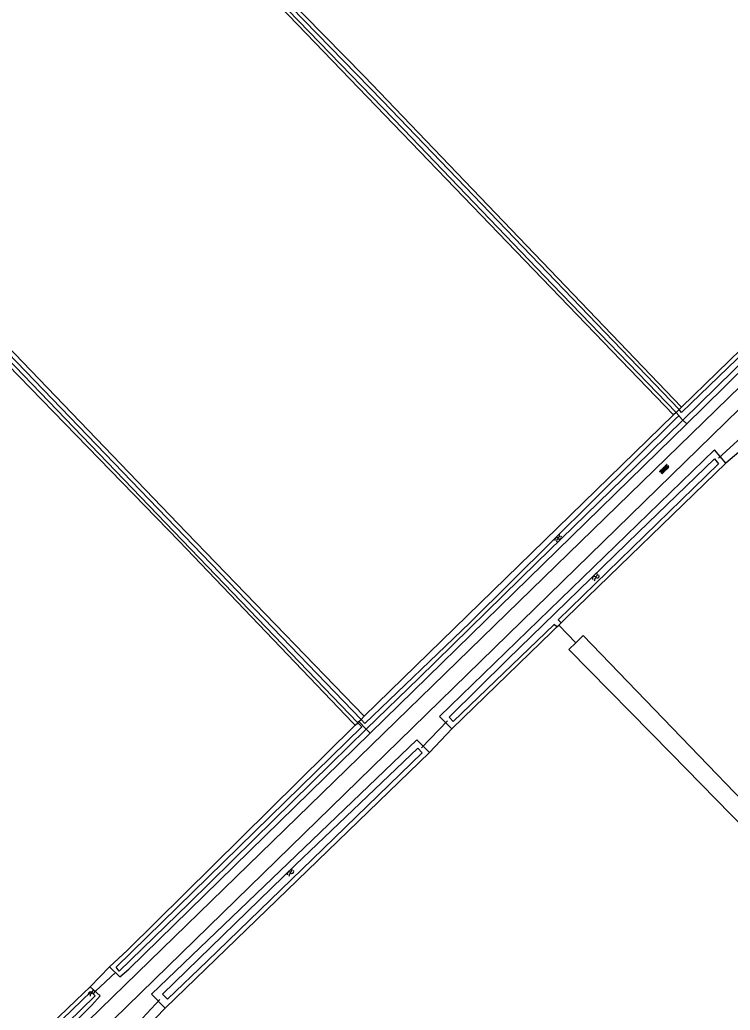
# Model space of a CAD drawing. Extents: x 136000 to 141000, y 400494 to 402006.
# Drawn here: x 140019.1 to 140163.1, y 401006.8 to 401207.4 of the extents above; entities that cross this region are included whole.
import ezdxf

# ---------------------------------------------------------------- set-up
doc = ezdxf.new("R2010")
doc.units = 0
for name, color, linetype in [('gg-knt-bronhoudergrens', 7, 'Continuous'), ('gg-knt-onverhard', 7, 'Continuous'), ('gg-kntw-bovenkant insteek waterloop', 7, 'Continuous'), ('gg-kntw-waterlijn', 7, 'Continuous'), ('gg-kwrk-duiker nz buis', 7, 'Continuous'), ('gt-grn-groengrens', 7, 'Continuous'), ('gt-grn-vlakafsluiter', 7, 'Continuous'), ('gt-symb-overige verharding', 7, 'Continuous'), ('gt-symb-watersymbool', 7, 'Continuous')]:
    doc.layers.add(name, color=color, linetype=linetype)

# ---------------------------------------------------------------- blocks, each defined once
blk = doc.blocks.new('gt0-WA')
at = {"layer": 'gt-symb-watersymbool'}
for centre, start, end in [((-0.32, 0.02), 28.0725, 151.9275), ((0.43, 0.42), 208.0725, 331.9275), ((-0.32, -0.43), 28.0725, 151.9275), ((0.43, -0.03), 208.0725, 331.9275)]:
    blk.add_arc(centre, 0.425, start, end, dxfattribs=at)
blk = doc.blocks.new('gt0-OVH')
at = {"layer": 'gt-symb-overige verharding'}
for points in [[(-0.97, 0.3), (-0.97, 0.31), (-0.96, 0.32), (-0.97, 0.33), (-0.97, 0.34), (-0.98, 0.35), (-0.99, 0.35), (-1, 0.36), (-1.01, 0.35), (-1.02, 0.35), (-1.03, 0.34), (-1.03, 0.33), (-1.04, 0.32), (-1.03, 0.31), (-1.03, 0.3), (-1.02, 0.29), (-1.01, 0.29), (-1, 0.28), (-0.99, 0.29), (-0.98, 0.29)], [(-0.87, 0.11), (-0.87, 0.12), (-0.86, 0.13), (-0.87, 0.14), (-0.87, 0.15), (-0.88, 0.16), (-0.89, 0.16), (-0.9, 0.16), (-0.91, 0.16), (-0.92, 0.16), (-0.93, 0.15), (-0.93, 0.14), (-0.94, 0.13), (-0.93, 0.12), (-0.93, 0.11), (-0.92, 0.1), (-0.91, 0.09), (-0.9, 0.09), (-0.89, 0.09), (-0.88, 0.1)], [(-0.77, 0.3), (-0.77, 0.31), (-0.76, 0.32), (-0.77, 0.33), (-0.77, 0.34), (-0.78, 0.35), (-0.79, 0.35), (-0.8, 0.36), (-0.81, 0.35), (-0.82, 0.35), (-0.83, 0.34), (-0.83, 0.33), (-0.84, 0.32), (-0.83, 0.31), (-0.83, 0.3), (-0.82, 0.29), (-0.81, 0.29), (-0.8, 0.28), (-0.79, 0.29), (-0.78, 0.29)], [(-0.67, 0.11), (-0.67, 0.12), (-0.66, 0.13), (-0.67, 0.14), (-0.67, 0.15), (-0.68, 0.16), (-0.69, 0.16), (-0.7, 0.16), (-0.71, 0.16), (-0.72, 0.16), (-0.73, 0.15), (-0.73, 0.14), (-0.74, 0.13), (-0.73, 0.12), (-0.73, 0.11), (-0.72, 0.1), (-0.71, 0.09), (-0.7, 0.09), (-0.69, 0.09), (-0.68, 0.1)], [(-0.57, 0.3), (-0.57, 0.31), (-0.56, 0.32), (-0.57, 0.33), (-0.57, 0.34), (-0.58, 0.35), (-0.59, 0.35), (-0.6, 0.36), (-0.61, 0.35), (-0.62, 0.35), (-0.63, 0.34), (-0.63, 0.33), (-0.64, 0.32), (-0.63, 0.31), (-0.63, 0.3), (-0.62, 0.29), (-0.61, 0.29), (-0.6, 0.28), (-0.59, 0.29), (-0.58, 0.29)], [(-0.47, 0.11), (-0.47, 0.12), (-0.46, 0.13), (-0.47, 0.14), (-0.47, 0.15), (-0.48, 0.16), (-0.49, 0.16), (-0.5, 0.16), (-0.51, 0.16), (-0.52, 0.16), (-0.53, 0.15), (-0.53, 0.14), (-0.54, 0.13), (-0.53, 0.12), (-0.53, 0.11), (-0.52, 0.1), (-0.51, 0.09), (-0.5, 0.09), (-0.49, 0.09), (-0.48, 0.1)], [(-0.37, 0.3), (-0.37, 0.31), (-0.36, 0.32), (-0.37, 0.33), (-0.37, 0.34), (-0.38, 0.35), (-0.39, 0.35), (-0.4, 0.36), (-0.41, 0.35), (-0.42, 0.35), (-0.43, 0.34), (-0.43, 0.33), (-0.44, 0.32), (-0.43, 0.31), (-0.43, 0.3), (-0.42, 0.29), (-0.41, 0.29), (-0.4, 0.28), (-0.39, 0.29), (-0.38, 0.29)], [(-0.27, 0.11), (-0.27, 0.12), (-0.26, 0.13), (-0.27, 0.14), (-0.27, 0.15), (-0.28, 0.16), (-0.29, 0.16), (-0.3, 0.16), (-0.31, 0.16), (-0.32, 0.16), (-0.33, 0.15), (-0.33, 0.14), (-0.34, 0.13), (-0.33, 0.12), (-0.33, 0.11), (-0.32, 0.1), (-0.31, 0.09), (-0.3, 0.09), (-0.29, 0.09), (-0.28, 0.1)], [(-0.17, 0.3), (-0.17, 0.31), (-0.16, 0.32), (-0.17, 0.33), (-0.17, 0.34), (-0.18, 0.35), (-0.19, 0.35), (-0.2, 0.36), (-0.21, 0.35), (-0.22, 0.35), (-0.23, 0.34), (-0.23, 0.33), (-0.24, 0.32), (-0.23, 0.31), (-0.23, 0.3), (-0.22, 0.29), (-0.21, 0.29), (-0.2, 0.28), (-0.19, 0.29), (-0.18, 0.29)], [(-0.07, 0.11), (-0.07, 0.12), (-0.06, 0.13), (-0.07, 0.14), (-0.07, 0.15), (-0.08, 0.16), (-0.09, 0.16), (-0.1, 0.16), (-0.11, 0.16), (-0.12, 0.16), (-0.13, 0.15), (-0.13, 0.14), (-0.14, 0.13), (-0.13, 0.12), (-0.13, 0.11), (-0.12, 0.1), (-0.11, 0.09), (-0.1, 0.09), (-0.09, 0.09), (-0.08, 0.1)], [(0.03, 0.3), (0.03, 0.31), (0.04, 0.32), (0.03, 0.33), (0.03, 0.34), (0.02, 0.35), (0.01, 0.35), (0, 0.36), (-0.01, 0.35), (-0.02, 0.35), (-0.03, 0.34), (-0.03, 0.33), (-0.04, 0.32), (-0.03, 0.31), (-0.03, 0.3), (-0.02, 0.29), (-0.01, 0.29), (0, 0.28), (0.01, 0.29), (0.02, 0.29)], [(0.13, 0.11), (0.13, 0.12), (0.14, 0.13), (0.13, 0.14), (0.13, 0.15), (0.12, 0.16), (0.11, 0.16), (0.1, 0.16), (0.09, 0.16), (0.08, 0.16), (0.07, 0.15), (0.07, 0.14), (0.06, 0.13), (0.07, 0.12), (0.07, 0.11), (0.08, 0.1), (0.09, 0.09), (0.1, 0.09), (0.11, 0.09), (0.12, 0.1)], [(0.23, 0.3), (0.23, 0.31), (0.24, 0.32), (0.23, 0.33), (0.23, 0.34), (0.22, 0.35), (0.21, 0.35), (0.2, 0.36), (0.19, 0.35), (0.18, 0.35), (0.17, 0.34), (0.17, 0.33), (0.16, 0.32), (0.17, 0.31), (0.17, 0.3), (0.18, 0.29), (0.19, 0.29), (0.2, 0.28), (0.21, 0.29), (0.22, 0.29)], [(0.33, 0.11), (0.33, 0.12), (0.34, 0.13), (0.33, 0.14), (0.33, 0.15), (0.32, 0.16), (0.31, 0.16), (0.3, 0.16), (0.29, 0.16), (0.28, 0.16), (0.27, 0.15), (0.27, 0.14), (0.26, 0.13), (0.27, 0.12), (0.27, 0.11), (0.28, 0.1), (0.29, 0.09), (0.3, 0.09), (0.31, 0.09), (0.32, 0.1)], [(0.43, 0.3), (0.43, 0.31), (0.44, 0.32), (0.43, 0.33), (0.43, 0.34), (0.42, 0.35), (0.41, 0.35), (0.4, 0.36), (0.39, 0.35), (0.38, 0.35), (0.37, 0.34), (0.37, 0.33), (0.36, 0.32), (0.37, 0.31), (0.37, 0.3), (0.38, 0.29), (0.39, 0.29), (0.4, 0.28), (0.41, 0.29), (0.42, 0.29)], [(0.53, 0.11), (0.53, 0.12), (0.54, 0.13), (0.53, 0.14), (0.53, 0.15), (0.52, 0.16), (0.51, 0.16), (0.5, 0.16), (0.49, 0.16), (0.48, 0.16), (0.47, 0.15), (0.47, 0.14), (0.46, 0.13), (0.47, 0.12), (0.47, 0.11), (0.48, 0.1), (0.49, 0.09), (0.5, 0.09), (0.51, 0.09), (0.52, 0.1)], [(0.63, 0.3), (0.63, 0.31), (0.64, 0.32), (0.63, 0.33), (0.63, 0.34), (0.62, 0.35), (0.61, 0.35), (0.6, 0.36), (0.59, 0.35), (0.58, 0.35), (0.57, 0.34), (0.57, 0.33), (0.56, 0.32), (0.57, 0.31), (0.57, 0.3), (0.58, 0.29), (0.59, 0.29), (0.6, 0.28), (0.61, 0.29), (0.62, 0.29)], [(0.73, 0.11), (0.73, 0.12), (0.74, 0.13), (0.73, 0.14), (0.73, 0.15), (0.72, 0.16), (0.71, 0.16), (0.7, 0.16), (0.69, 0.16), (0.68, 0.16), (0.67, 0.15), (0.67, 0.14), (0.66, 0.13), (0.67, 0.12), (0.67, 0.11), (0.68, 0.1), (0.69, 0.09), (0.7, 0.09), (0.71, 0.09), (0.72, 0.1)], [(0.83, 0.3), (0.83, 0.31), (0.84, 0.32), (0.83, 0.33), (0.83, 0.34), (0.82, 0.35), (0.81, 0.35), (0.8, 0.36), (0.79, 0.35), (0.78, 0.35), (0.77, 0.34), (0.77, 0.33), (0.76, 0.32), (0.77, 0.31), (0.77, 0.3), (0.78, 0.29), (0.79, 0.29), (0.8, 0.28), (0.81, 0.29), (0.82, 0.29)], [(0.93, 0.11), (0.93, 0.12), (0.94, 0.13), (0.93, 0.14), (0.93, 0.15), (0.92, 0.16), (0.91, 0.16), (0.9, 0.16), (0.89, 0.16), (0.88, 0.16), (0.87, 0.15), (0.87, 0.14), (0.86, 0.13), (0.87, 0.12), (0.87, 0.11), (0.88, 0.1), (0.89, 0.09), (0.9, 0.09), (0.91, 0.09), (0.92, 0.1)], [(1.03, 0.3), (1.03, 0.31), (1.04, 0.32), (1.03, 0.33), (1.03, 0.34), (1.02, 0.35), (1.01, 0.35), (1, 0.36), (0.99, 0.35), (0.98, 0.35), (0.97, 0.34), (0.97, 0.33), (0.96, 0.32), (0.97, 0.31), (0.97, 0.3), (0.98, 0.29), (0.99, 0.29), (1, 0.28), (1.01, 0.29), (1.02, 0.29)], [(-0.97, -0.14), (-0.97, -0.13), (-0.96, -0.12), (-0.97, -0.11), (-0.97, -0.1), (-0.98, -0.09), (-0.99, -0.09), (-1, -0.08), (-1.01, -0.09), (-1.02, -0.09), (-1.03, -0.1), (-1.03, -0.11), (-1.04, -0.12), (-1.03, -0.13), (-1.03, -0.14), (-1.02, -0.15), (-1.01, -0.15), (-1, -0.16), (-0.99, -0.15), (-0.98, -0.15)], [(-0.87, -0.33), (-0.87, -0.32), (-0.86, -0.31), (-0.87, -0.3), (-0.87, -0.29), (-0.88, -0.28), (-0.89, -0.28), (-0.9, -0.28), (-0.91, -0.28), (-0.92, -0.28), (-0.93, -0.29), (-0.93, -0.3), (-0.94, -0.31), (-0.93, -0.32), (-0.93, -0.33), (-0.92, -0.34), (-0.91, -0.35), (-0.9, -0.35), (-0.89, -0.35), (-0.88, -0.34)], [(-0.77, -0.14), (-0.77, -0.13), (-0.76, -0.12), (-0.77, -0.11), (-0.77, -0.1), (-0.78, -0.09), (-0.79, -0.09), (-0.8, -0.08), (-0.81, -0.09), (-0.82, -0.09), (-0.83, -0.1), (-0.83, -0.11), (-0.84, -0.12), (-0.83, -0.13), (-0.83, -0.14), (-0.82, -0.15), (-0.81, -0.15), (-0.8, -0.16), (-0.79, -0.15), (-0.78, -0.15)], [(-0.67, -0.33), (-0.67, -0.32), (-0.66, -0.31), (-0.67, -0.3), (-0.67, -0.29), (-0.68, -0.28), (-0.69, -0.28), (-0.7, -0.28), (-0.71, -0.28), (-0.72, -0.28), (-0.73, -0.29), (-0.73, -0.3), (-0.74, -0.31), (-0.73, -0.32), (-0.73, -0.33), (-0.72, -0.34), (-0.71, -0.35), (-0.7, -0.35), (-0.69, -0.35), (-0.68, -0.34)], [(-0.57, -0.14), (-0.57, -0.13), (-0.56, -0.12), (-0.57, -0.11), (-0.57, -0.1), (-0.58, -0.09), (-0.59, -0.09), (-0.6, -0.08), (-0.61, -0.09), (-0.62, -0.09), (-0.63, -0.1), (-0.63, -0.11), (-0.64, -0.12), (-0.63, -0.13), (-0.63, -0.14), (-0.62, -0.15), (-0.61, -0.15), (-0.6, -0.16), (-0.59, -0.15), (-0.58, -0.15)], [(-0.47, -0.33), (-0.47, -0.32), (-0.46, -0.31), (-0.47, -0.3), (-0.47, -0.29), (-0.48, -0.28), (-0.49, -0.28), (-0.5, -0.28), (-0.51, -0.28), (-0.52, -0.28), (-0.53, -0.29), (-0.53, -0.3), (-0.54, -0.31), (-0.53, -0.32), (-0.53, -0.33), (-0.52, -0.34), (-0.51, -0.35), (-0.5, -0.35), (-0.49, -0.35), (-0.48, -0.34)], [(-0.37, -0.14), (-0.37, -0.13), (-0.36, -0.12), (-0.37, -0.11), (-0.37, -0.1), (-0.38, -0.09), (-0.39, -0.09), (-0.4, -0.08), (-0.41, -0.09), (-0.42, -0.09), (-0.43, -0.1), (-0.43, -0.11), (-0.44, -0.12), (-0.43, -0.13), (-0.43, -0.14), (-0.42, -0.15), (-0.41, -0.15), (-0.4, -0.16), (-0.39, -0.15), (-0.38, -0.15)], [(-0.27, -0.33), (-0.27, -0.32), (-0.26, -0.31), (-0.27, -0.3), (-0.27, -0.29), (-0.28, -0.28), (-0.29, -0.28), (-0.3, -0.28), (-0.31, -0.28), (-0.32, -0.28), (-0.33, -0.29), (-0.33, -0.3), (-0.34, -0.31), (-0.33, -0.32), (-0.33, -0.33), (-0.32, -0.34), (-0.31, -0.35), (-0.3, -0.35), (-0.29, -0.35), (-0.28, -0.34)], [(-0.17, -0.14), (-0.17, -0.13), (-0.16, -0.12), (-0.17, -0.11), (-0.17, -0.1), (-0.18, -0.09), (-0.19, -0.09), (-0.2, -0.08), (-0.21, -0.09), (-0.22, -0.09), (-0.23, -0.1), (-0.23, -0.11), (-0.24, -0.12), (-0.23, -0.13), (-0.23, -0.14), (-0.22, -0.15), (-0.21, -0.15), (-0.2, -0.16), (-0.19, -0.15), (-0.18, -0.15)], [(-0.07, -0.33), (-0.07, -0.32), (-0.06, -0.31), (-0.07, -0.3), (-0.07, -0.29), (-0.08, -0.28), (-0.09, -0.28), (-0.1, -0.28), (-0.11, -0.28), (-0.12, -0.28), (-0.13, -0.29), (-0.13, -0.3), (-0.14, -0.31), (-0.13, -0.32), (-0.13, -0.33), (-0.12, -0.34), (-0.11, -0.35), (-0.1, -0.35), (-0.09, -0.35), (-0.08, -0.34)], [(0.03, -0.14), (0.03, -0.13), (0.04, -0.12), (0.03, -0.11), (0.03, -0.1), (0.02, -0.09), (0.01, -0.09), (0, -0.08), (-0.01, -0.09), (-0.02, -0.09), (-0.03, -0.1), (-0.03, -0.11), (-0.04, -0.12), (-0.03, -0.13), (-0.03, -0.14), (-0.02, -0.15), (-0.01, -0.15), (0, -0.16), (0.01, -0.15), (0.02, -0.15)], [(0.13, -0.33), (0.13, -0.32), (0.14, -0.31), (0.13, -0.3), (0.13, -0.29), (0.12, -0.28), (0.11, -0.28), (0.1, -0.28), (0.09, -0.28), (0.08, -0.28), (0.07, -0.29), (0.07, -0.3), (0.06, -0.31), (0.07, -0.32), (0.07, -0.33), (0.08, -0.34), (0.09, -0.35), (0.1, -0.35), (0.11, -0.35), (0.12, -0.34)], [(0.23, -0.14), (0.23, -0.13), (0.24, -0.12), (0.23, -0.11), (0.23, -0.1), (0.22, -0.09), (0.21, -0.09), (0.2, -0.08), (0.19, -0.09), (0.18, -0.09), (0.17, -0.1), (0.17, -0.11), (0.16, -0.12), (0.17, -0.13), (0.17, -0.14), (0.18, -0.15), (0.19, -0.15), (0.2, -0.16), (0.21, -0.15), (0.22, -0.15)], [(0.33, -0.33), (0.33, -0.32), (0.34, -0.31), (0.33, -0.3), (0.33, -0.29), (0.32, -0.28), (0.31, -0.28), (0.3, -0.28), (0.29, -0.28), (0.28, -0.28), (0.27, -0.29), (0.27, -0.3), (0.26, -0.31), (0.27, -0.32), (0.27, -0.33), (0.28, -0.34), (0.29, -0.35), (0.3, -0.35), (0.31, -0.35), (0.32, -0.34)], [(0.43, -0.14), (0.43, -0.13), (0.44, -0.12), (0.43, -0.11), (0.43, -0.1), (0.42, -0.09), (0.41, -0.09), (0.4, -0.08), (0.39, -0.09), (0.38, -0.09), (0.37, -0.1), (0.37, -0.11), (0.36, -0.12), (0.37, -0.13), (0.37, -0.14), (0.38, -0.15), (0.39, -0.15), (0.4, -0.16), (0.41, -0.15), (0.42, -0.15)], [(0.53, -0.33), (0.53, -0.32), (0.54, -0.31), (0.53, -0.3), (0.53, -0.29), (0.52, -0.28), (0.51, -0.28), (0.5, -0.28), (0.49, -0.28), (0.48, -0.28), (0.47, -0.29), (0.47, -0.3), (0.46, -0.31), (0.47, -0.32), (0.47, -0.33), (0.48, -0.34), (0.49, -0.35), (0.5, -0.35), (0.51, -0.35), (0.52, -0.34)], [(0.63, -0.14), (0.63, -0.13), (0.64, -0.12), (0.63, -0.11), (0.63, -0.1), (0.62, -0.09), (0.61, -0.09), (0.6, -0.08), (0.59, -0.09), (0.58, -0.09), (0.57, -0.1), (0.57, -0.11), (0.56, -0.12), (0.57, -0.13), (0.57, -0.14), (0.58, -0.15), (0.59, -0.15), (0.6, -0.16), (0.61, -0.15), (0.62, -0.15)], [(0.73, -0.33), (0.73, -0.32), (0.74, -0.31), (0.73, -0.3), (0.73, -0.29), (0.72, -0.28), (0.71, -0.28), (0.7, -0.28), (0.69, -0.28), (0.68, -0.28), (0.67, -0.29), (0.67, -0.3), (0.66, -0.31), (0.67, -0.32), (0.67, -0.33), (0.68, -0.34), (0.69, -0.35), (0.7, -0.35), (0.71, -0.35), (0.72, -0.34)], [(0.83, -0.14), (0.83, -0.13), (0.84, -0.12), (0.83, -0.11), (0.83, -0.1), (0.82, -0.09), (0.81, -0.09), (0.8, -0.08), (0.79, -0.09), (0.78, -0.09), (0.77, -0.1), (0.77, -0.11), (0.76, -0.12), (0.77, -0.13), (0.77, -0.14), (0.78, -0.15), (0.79, -0.15), (0.8, -0.16), (0.81, -0.15), (0.82, -0.15)], [(0.93, -0.33), (0.93, -0.32), (0.94, -0.31), (0.93, -0.3), (0.93, -0.29), (0.92, -0.28), (0.91, -0.28), (0.9, -0.28), (0.89, -0.28), (0.88, -0.28), (0.87, -0.29), (0.87, -0.3), (0.86, -0.31), (0.87, -0.32), (0.87, -0.33), (0.88, -0.34), (0.89, -0.35), (0.9, -0.35), (0.91, -0.35), (0.92, -0.34)], [(1.03, -0.14), (1.03, -0.13), (1.04, -0.12), (1.03, -0.11), (1.03, -0.1), (1.02, -0.09), (1.01, -0.09), (1, -0.08), (0.99, -0.09), (0.98, -0.09), (0.97, -0.1), (0.97, -0.11), (0.96, -0.12), (0.97, -0.13), (0.97, -0.14), (0.98, -0.15), (0.99, -0.15), (1, -0.16), (1.01, -0.15), (1.02, -0.15)]]:
    blk.add_lwpolyline(points, close=True, dxfattribs=at)

msp = doc.modelspace()

# ---------------------------------------------------------------- linework, layer by layer
at = {"layer": 'gg-knt-bronhoudergrens'}
for p, q in [((140128.35, 401084.8), (140131.79, 401081.25)), ((140033.35, 401011.53), (140037.27, 401015.59))]:
    msp.add_line(p, q, dxfattribs=at)
at = {"layer": 'gg-knt-onverhard'}
for p, q in [((140316.82, 401280.69), (140028.12, 401000)), ((140033, 401000), (140317.72, 401277.53))]:
    msp.add_line(p, q, dxfattribs=at)
at = {"layer": 'gg-kntw-bovenkant insteek waterloop'}
for p, q in [((140225.21, 401199.07), (140153.22, 401128.96)), ((140151.61, 401127.39), (140088.92, 401066.35)), ((140154.28, 401125.58), (140090.12, 401062.91)), ((140129.88, 401086.29), (140162.24, 401117.6)), ((140127.98, 401084.45), (140128.35, 401084.8)), ((140128.35, 401084.8), (140128.82, 401085.26)), ((140128.82, 401085.26), (140129.88, 401086.29)), ((140106.64, 401063.8), (140126.92, 401083.43)), ((140126.92, 401083.43), (140127.98, 401084.45)), ((140131.79, 401081.25), (140133.31, 401082.73)), ((140130.39, 401079.89), (140131.79, 401081.25)), ((140086.62, 401064.99), (140087.06, 401064.53)), ((140090.12, 401062.91), (140041.21, 401015.13)), ((140048.52, 401007.19), (140102.13, 401059.02)), ((140037.27, 401015.59), (140039.34, 401013.58)), ((140039.34, 401013.58), (140041.21, 401015.13)), ((140033.35, 401011.53), (140035.37, 401009.69)), ((140035.37, 401009.69), (140033.7, 401007.8)), ((140025.71, 401000), (140033.7, 401007.8))]:
    msp.add_line(p, q, dxfattribs=at)
for points in [[(140023.83, 401262.22), (140088.88, 401196), (140153.22, 401128.96)], [(140022.13, 401260.83), (140071.78, 401210.22), (140151.61, 401127.39)], [(139954.17, 401206.1), (139999.75, 401158.75), (140052.78, 401103.62), (140088.92, 401066.35)], [(139952.37, 401204.64), (139997.98, 401156.67), (140051.4, 401101.83), (140086.62, 401064.99)], [(140154.28, 401125.58), (140157.7, 401128.91), (140227.05, 401197.18), (140225.21, 401199.07)], [(140162.24, 401117.6), (140159.95, 401120.35), (140104.18, 401066.29), (140106.64, 401063.8)], [(140245.51, 400966.26), (140189.29, 401024.62), (140133.31, 401082.73)], [(140243.48, 400964.27), (140211.35, 400997.18), (140175.32, 401034.1), (140151.11, 401058.78), (140130.39, 401079.89)], [(140087.06, 401064.53), (140040.9, 401018.97), (140037.27, 401015.59)], [(140102.13, 401059.02), (140099.55, 401061.59), (140045.76, 401010.03), (140048.52, 401007.19)], [(139982.83, 400963.08), (140030.52, 401008.85), (140033.35, 401011.53)]]:
    msp.add_lwpolyline(points, dxfattribs=at)
at = {"layer": 'gg-kntw-waterlijn'}
for points in [[(140152.13, 401127.91), (140127.09, 401153.83), (140096.87, 401185.3), (140041.51, 401242.4), (140022.74, 401261.33)], [(140023.46, 401261.92), (140092.66, 401190.97), (140152.73, 401128.49)], [(140087.6, 401065.05), (140001.2, 401154.77), (139964.45, 401192.93), (139952.94, 401205.1)], [(139953.6, 401205.64), (139957.44, 401201.5), (139993.33, 401164.05), (140088.28, 401065.72)], [(140153.52, 401126.36), (140184.3, 401156.49), (140210.87, 401182.66), (140225.69, 401197.25), (140225.13, 401197.82), (140194.35, 401168.03), (140166.34, 401140.53), (140153.26, 401127.89), (140152.73, 401128.49)], [(140152.67, 401127.24), (140152, 401126.58), (140110.32, 401085.25), (140089.05, 401064.92), (140088.28, 401065.72)], [(140152.13, 401127.91), (140152.72, 401127.29), (140152.67, 401127.24)], [(140153.52, 401126.36), (140143.84, 401116.88), (140123.87, 401097.52), (140100.07, 401074.12), (140089.33, 401063.73)], [(140127.98, 401084.45), (140127.43, 401084.97), (140106.97, 401065.27), (140106.11, 401066.16), (140117.96, 401077.83), (140144.49, 401103.63), (140159.89, 401118.47), (140160.7, 401117.5), (140128.25, 401085.87), (140128.82, 401085.26)], [(140038.63, 401015.52), (140088.44, 401064.18), (140087.6, 401065.05)], [(140089.33, 401063.73), (140082.11, 401056.73), (140066.54, 401041.39), (140053.37, 401028.41), (140039.26, 401014.7), (140038.63, 401015.52)], [(140048.02, 401010.09), (140074.99, 401036.26), (140099.78, 401059.87), (140100.68, 401058.92), (140078.43, 401037.41), (140057.05, 401016.75), (140049.05, 401009.02), (140048.02, 401010.09)], [(139982.26, 400962.52), (139982.95, 400961.85), (140033.53, 401010.6), (140034.35, 401009.75), (139995.2, 400971.55), (139983.45, 400960.19)]]:
    msp.add_lwpolyline(points, dxfattribs=at)
at = {"layer": 'gg-kwrk-duiker nz buis'}
for p, q in [((140160.73, 401118.64), (140174.74, 401131.44)), ((140100.49, 401059.94), (140105.76, 401065.4)), ((140034.34, 401010.6), (140038.52, 401014.54)), ((140043.08, 401004.22), (140047.48, 401008.98))]:
    msp.add_line(p, q, dxfattribs=at)
at = {"layer": 'gt-grn-groengrens'}
for p, q in [((140166.98, 401121.69), (140162.24, 401117.6)), ((140106.64, 401063.8), (140102.13, 401059.02)), ((140048.52, 401007.19), (140044.78, 401003.29))]:
    msp.add_line(p, q, dxfattribs=at)
at = {"layer": 'gt-grn-vlakafsluiter'}
for p, q in [((140153.22, 401128.96), (140152.73, 401128.49)), ((140152.13, 401127.91), (140151.61, 401127.39)), ((140152.73, 401128.49), (140152.13, 401127.91)), ((140153.52, 401126.36), (140152.67, 401127.24)), ((140154.28, 401125.58), (140153.52, 401126.36)), ((140087.06, 401064.53), (140087.6, 401065.05)), ((140087.6, 401065.05), (140087.83, 401065.28)), ((140087.83, 401065.28), (140088.28, 401065.72)), ((140089.33, 401063.73), (140087.83, 401065.28)), ((140088.28, 401065.72), (140088.92, 401066.35)), ((140089.33, 401063.73), (140090.12, 401062.91))]:
    msp.add_line(p, q, dxfattribs=at)

# ---------------------------------------------------------------- block references
at = {"layer": 'gt-symb-overige verharding', "rotation": 44.27067303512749}
msp.add_blockref('gt0-OVH', (140149.76, 401116.41), dxfattribs=at)
at = {"layer": 'gt-symb-watersymbool', "rotation": 51.984339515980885}
for p in [(140128.18, 401102.36), (140135.82, 401094.48), (140073.92, 401034.63), (140033.61, 401010.33)]:
    msp.add_blockref('gt0-WA', p, dxfattribs=at)

doc.saveas('drawing.dxf')
